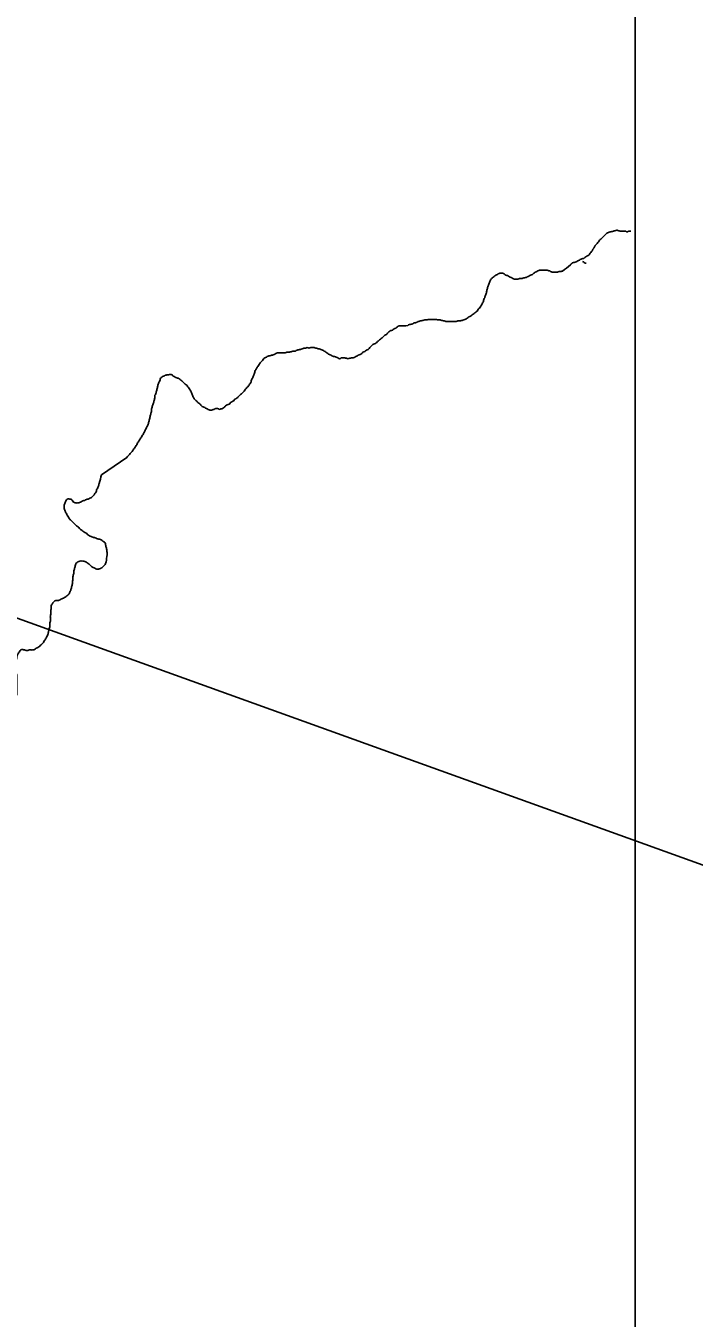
# Model space of a CAD drawing. Extents: x 813775 to 1157140, y 1757555 to 1979907.
# Drawn here: x 1060537 to 1062728, y 1811959 to 1816195 of the extents above; entities that cross this region are included whole.
import ezdxf

# ---------------------------------------------------------------- set-up
doc = ezdxf.new("R2010")
doc.units = 0
doc.layers.add('Level 35', color=7, linetype='Continuous')
doc.layers.add('R_Draft', color=7, linetype='Continuous')

msp = doc.modelspace()

# ---------------------------------------------------------------- linework, layer by layer
at = {"layer": 'Level 35'}
msp.add_lwpolyline([(1060785.1, 1814723.2), (1060868.3, 1814779.8)], dxfattribs=at)
for points in [[(1062296.4, 1815390.6), (1062322.8, 1815411.5), (1062324.9, 1815413.6), (1062325.9, 1815414.7), (1062327, 1815415.7), (1062332.6, 1815418.5), (1062334, 1815418.8), (1062335.4, 1815419.1), (1062338.2, 1815419.9), (1062343.7, 1815422.7), (1062349.3, 1815425.4), (1062354.9, 1815428.2), (1062360.5, 1815431), (1062361.8, 1815431.5), (1062363.3, 1815431.7), (1062364.7, 1815431.9), (1062366.1, 1815432.4), (1062370.2, 1815435.2), (1062375.8, 1815439.4), (1062377.2, 1815440.2), (1062378.6, 1815440.8), (1062380.1, 1815441.4), (1062381.4, 1815442.2), (1062385.6, 1815446.4), (1062389.8, 1815452), (1062394, 1815457.5), (1062395.4, 1815460.3), (1062396, 1815461.7), (1062396.7, 1815463.1), (1062397.7, 1815464.6), (1062398.8, 1815465.9), (1062399.9, 1815467.3), (1062400.9, 1815468.7), (1062401.7, 1815470.1), (1062402.3, 1815471.5), (1062402.9, 1815473), (1062403.7, 1815474.3), (1062404.7, 1815475.4), (1062405.8, 1815476.4), (1062406.9, 1815477.4), (1062407.9, 1815478.5), (1062412.1, 1815484.1), (1062416.3, 1815489.6), (1062420.5, 1815493.8), (1062424.6, 1815498), (1062428.8, 1815502.2), (1062433, 1815506.4), (1062437.2, 1815510.6), (1062441.4, 1815514.7), (1062447, 1815517.5), (1062452.5, 1815518.9), (1062458.1, 1815520.3), (1062463.7, 1815521.7), (1062469.3, 1815523.1), (1062472.1, 1815524), (1062473.5, 1815524.4), (1062474.1, 1815524.5), (1062474.8, 1815524.5), (1062477.6, 1815524), (1062480.4, 1815523.1), (1062483.2, 1815522.3), (1062484.6, 1815522), (1062486, 1815521.7), (1062488.8, 1815521.6), (1062491.6, 1815521.7), (1062497.2, 1815521.7), (1062502.7, 1815521.7), (1062504.2, 1815521.3), (1062505.6, 1815520.3), (1062506.9, 1815519.4), (1062508.3, 1815518.9), (1062509.7, 1815519.4), (1062511.1, 1815520.3), (1062512.5, 1815521.3), (1062513.9, 1815521.7), (1062519.5, 1815521.7), (1062520.6, 1815521.7)], [(1062374, 1815416.2), (1062373.3, 1815416.2), (1062367.7, 1815419), (1062362.2, 1815421.8)], [(1061788.9, 1815212.5), (1061794.5, 1815215.3), (1061800.1, 1815216.7), (1061805.7, 1815218.1), (1061811.3, 1815220.9), (1061816.8, 1815222.3), (1061822.4, 1815225.1), (1061828, 1815226.5), (1061833.6, 1815227.9), (1061839.1, 1815229.2), (1061844.7, 1815230.6), (1061850.3, 1815230.6), (1061855.9, 1815232), (1061861.5, 1815232), (1061867, 1815232), (1061872.6, 1815232), (1061878.2, 1815232), (1061883.8, 1815232), (1061889.4, 1815230.6), (1061894.9, 1815230.6), (1061900.5, 1815229.2), (1061906.1, 1815227.9), (1061911.7, 1815226.5), (1061917.2, 1815225.1), (1061922.8, 1815225.1), (1061928.4, 1815225.1), (1061934, 1815225.1), (1061939.6, 1815225.1), (1061945.1, 1815225.1), (1061950.7, 1815226.5), (1061956.3, 1815227.9), (1061961.9, 1815227.9), (1061967.5, 1815229.2), (1061973, 1815230.6), (1061978.6, 1815233.4), (1061984.2, 1815236.2), (1061989.8, 1815240.4), (1061995.4, 1815243.2), (1062000.9, 1815247.4), (1062006.5, 1815251.6), (1062012.1, 1815255.8), (1062016.3, 1815259.9), (1062020.5, 1815265.5), (1062024.6, 1815269.7), (1062028.8, 1815275.3), (1062031.6, 1815280.9), (1062034.4, 1815286.5), (1062037.2, 1815292), (1062038.6, 1815297.6), (1062041.4, 1815303.2), (1062042.8, 1815308.8), (1062045.6, 1815314.4), (1062047, 1815319.9), (1062048.3, 1815325.5), (1062049.7, 1815331.1), (1062051.1, 1815336.7), (1062052.5, 1815342.3), (1062055.3, 1815347.9), (1062056.7, 1815353.4), (1062059.5, 1815359), (1062062.3, 1815364.6), (1062066.5, 1815368.8), (1062072.1, 1815373), (1062077.6, 1815377.2), (1062083.2, 1815379.9), (1062088.8, 1815382.7), (1062094.4, 1815384.1), (1062100, 1815384.1), (1062105.5, 1815381.3), (1062111.1, 1815377.2), (1062116.7, 1815375.8), (1062122.3, 1815371.6), (1062127.8, 1815370.2), (1062133.4, 1815366), (1062139, 1815364.6), (1062144.6, 1815364.6), (1062150.2, 1815364.6), (1062155.7, 1815366), (1062161.3, 1815366), (1062166.9, 1815367.4), (1062172.5, 1815368.8), (1062178.1, 1815370.2), (1062183.6, 1815373), (1062189.2, 1815375.8), (1062194.8, 1815378.6), (1062200.4, 1815381.3), (1062204.6, 1815385.5), (1062210.1, 1815388.3), (1062215.7, 1815391.1), (1062221.3, 1815393.9), (1062226.9, 1815393.9)], [(1062226.9, 1815393.9), (1062232.4, 1815393.9), (1062238, 1815393.9), (1062243.6, 1815393.9), (1062249.2, 1815392.5), (1062254.8, 1815391.1), (1062260.3, 1815388.3), (1062265.9, 1815386.9), (1062271.5, 1815386.9), (1062277.1, 1815386.9), (1062282.7, 1815388.3), (1062288.2, 1815389.7), (1062292.4, 1815389.7), (1062296.4, 1815390.6)], [(1061788.9, 1815212.5), (1061766.5, 1815211), (1061760.9, 1815211), (1061755.3, 1815208.2), (1061749.7, 1815204), (1061744.2, 1815201.2), (1061738.6, 1815197), (1061733, 1815195.6), (1061727.4, 1815191.5), (1061723.2, 1815187.3), (1061719, 1815183.1), (1061713.5, 1815180.3), (1061709.3, 1815176.1), (1061705.1, 1815171.9), (1061699.5, 1815167.7), (1061693.9, 1815163.5), (1061689.8, 1815159.4), (1061685.6, 1815155.2), (1061680, 1815152.4), (1061674.4, 1815149.6), (1061670.2, 1815145.4), (1061664.7, 1815139.8), (1061659.1, 1815134.2), (1061653.5, 1815131.5), (1061647.9, 1815127.3), (1061642.3, 1815124.5), (1061638.2, 1815120.3), (1061632.6, 1815117.5), (1061627, 1815114.7), (1061621.4, 1815111.9), (1061615.8, 1815109.1), (1061610.3, 1815106.3), (1061604.7, 1815106.3), (1061599.1, 1815104.9), (1061593.5, 1815103.5), (1061587.9, 1815104.9), (1061582.4, 1815106.3), (1061576.8, 1815106.3), (1061571.2, 1815106.3), (1061565.6, 1815103.5), (1061560.1, 1815106.3), (1061554.5, 1815109.1), (1061548.9, 1815110.5), (1061543.3, 1815111.9), (1061537.7, 1815114.7), (1061532.2, 1815117.5), (1061526.6, 1815120.3), (1061521, 1815124.5), (1061515.4, 1815128.7), (1061509.8, 1815131.5), (1061504.3, 1815134.2), (1061498.7, 1815135.6), (1061493.1, 1815137), (1061487.5, 1815138.4), (1061481.9, 1815139.8), (1061476.4, 1815139.8), (1061470.8, 1815139.8), (1061465.2, 1815138.4), (1061459.6, 1815139.8), (1061454.1, 1815138.4), (1061448.5, 1815138.4), (1061442.9, 1815135.6), (1061437.3, 1815134.2), (1061431.7, 1815132.9), (1061426.2, 1815131.5), (1061420.6, 1815128.7), (1061415, 1815128.7), (1061409.4, 1815127.3), (1061403.8, 1815125.9), (1061398.3, 1815124.5), (1061392.7, 1815124.5), (1061387.1, 1815123.1), (1061381.5, 1815123.1), (1061376, 1815123.1), (1061370.4, 1815123.1), (1061364.8, 1815123.1), (1061359.2, 1815121.7), (1061353.6, 1815118.9), (1061348.1, 1815116.1), (1061342.5, 1815114.7), (1061336.9, 1815113.3), (1061331.3, 1815111.9), (1061325.7, 1815109.1), (1061320.2, 1815106.3), (1061314.6, 1815100.8), (1061310.4, 1815095.2), (1061304.8, 1815089.6), (1061302, 1815084), (1061297.8, 1815078.4), (1061293.7, 1815072.8), (1061290.9, 1815067.3)], [(1061290.9, 1815067.3), (1061288.1, 1815061.7), (1061286.7, 1815056.1), (1061283.9, 1815050.5), (1061282.5, 1815044.9), (1061279.7, 1815039.4), (1061276.9, 1815033.8), (1061275.5, 1815028.2), (1061272.7, 1815022.6), (1061268.6, 1815017), (1061264.4, 1815011.5), (1061258.8, 1815005.9), (1061254.6, 1815000.3), (1061250.4, 1814994.7), (1061246.2, 1814990.5), (1061240.7, 1814986.3), (1061236.5, 1814982.2), (1061232.3, 1814978), (1061228.1, 1814973.8), (1061222.5, 1814971), (1061218.3, 1814965.4), (1061212.8, 1814962.6), (1061207.2, 1814958.4), (1061203, 1814954.2), (1061197.4, 1814952.8), (1061191.9, 1814948.7), (1061187.7, 1814944.5), (1061182.1, 1814940.3), (1061176.5, 1814938.9), (1061170.9, 1814937.5), (1061165.4, 1814940.3), (1061159.8, 1814940.3), (1061154.2, 1814937.5), (1061148.6, 1814936.1), (1061143, 1814934.7), (1061137.5, 1814936.1), (1061131.9, 1814938.9), (1061126.3, 1814941.7), (1061120.7, 1814944.5), (1061115.1, 1814947.3), (1061111, 1814951.5), (1061106.8, 1814955.6), (1061101.2, 1814959.8), (1061097, 1814964), (1061091.4, 1814969.6), (1061087.2, 1814975.2), (1061084.5, 1814980.8), (1061081.7, 1814986.3), (1061080.3, 1814991.9), (1061077.5, 1814997.5), (1061074.7, 1815003.1), (1061070.5, 1815008.7), (1061066.3, 1815014.2), (1061062.1, 1815018.4), (1061056.6, 1815022.6), (1061052.4, 1815026.8), (1061048.2, 1815031), (1061042.6, 1815035.2), (1061037, 1815039.4), (1061031.5, 1815040.8), (1061025.9, 1815043.5), (1061020.3, 1815046.3), (1061016.1, 1815050.5), (1061010.5, 1815051.9), (1061005, 1815050.5), (1060999.4, 1815050.5), (1060993.8, 1815049.1), (1060988.2, 1815046.3), (1060982.6, 1815043.5), (1060978.5, 1815039.4), (1060977.1, 1815033.8), (1060974.3, 1815028.2), (1060971.5, 1815022.6), (1060970.1, 1815017), (1060968.7, 1815011.5), (1060967.3, 1815005.9), (1060965.9, 1815000.3), (1060964.5, 1814994.7), (1060963.1, 1814989.1), (1060960.3, 1814983.5), (1060960.3, 1814978), (1060958.9, 1814972.4), (1060957.5, 1814966.8), (1060956.1, 1814961.2), (1060954.8, 1814955.6), (1060952, 1814950.1), (1060950.6, 1814944.5), (1060949.2, 1814938.9), (1060949.2, 1814933.3), (1060947.8, 1814927.7), (1060946.4, 1814922.1)], [(1060946.4, 1814922.1), (1060945, 1814916.6), (1060943.6, 1814911), (1060942.2, 1814905.4), (1060940.8, 1814899.8), (1060939.4, 1814894.2), (1060938, 1814888.7), (1060935.2, 1814883.1), (1060932.4, 1814877.5), (1060929.6, 1814871.9), (1060926.9, 1814866.3), (1060924.1, 1814860.8), (1060921.3, 1814855.2), (1060917.1, 1814849.6), (1060914.3, 1814844), (1060910.1, 1814838.4), (1060907.3, 1814832.8), (1060903.1, 1814827.3), (1060900.4, 1814821.7), (1060896.2, 1814816.1), (1060893.4, 1814810.5), (1060889.2, 1814804.9), (1060885, 1814799.4), (1060880.8, 1814795.2), (1060876.6, 1814789.6), (1060872.5, 1814785.4), (1060868.3, 1814779.8)], [(1060803.7, 1814460.5), (1060803.7, 1814466), (1060802.3, 1814471.6), (1060802.3, 1814477.2), (1060800.9, 1814482.8), (1060799.5, 1814488.4), (1060798.1, 1814493.9), (1060796.7, 1814499.5), (1060792.5, 1814503.7), (1060787, 1814507.9), (1060781.4, 1814510.7), (1060775.8, 1814512.1), (1060770.2, 1814513.5), (1060764.6, 1814516.3), (1060759.1, 1814517.7), (1060753.5, 1814519.1), (1060747.9, 1814521.9), (1060742.3, 1814524.6), (1060738.1, 1814528.8), (1060732.6, 1814533), (1060727, 1814535.8), (1060721.4, 1814540), (1060715.8, 1814544.2), (1060710.2, 1814549.8), (1060706.1, 1814554), (1060700.5, 1814558.1), (1060694.9, 1814563.7), (1060689.3, 1814569.3), (1060683.7, 1814574.9), (1060679.6, 1814579.1), (1060676.8, 1814584.6), (1060672.6, 1814590.2), (1060669.8, 1814595.8), (1060667, 1814601.4), (1060664.2, 1814607), (1060662.8, 1814612.6), (1060662.8, 1814618.1), (1060662.8, 1814623.7), (1060664.2, 1814629.3), (1060667, 1814634.9), (1060669.8, 1814640.5), (1060675.4, 1814644.6), (1060681, 1814643.3), (1060686.5, 1814641.9), (1060690.7, 1814636.3), (1060696.3, 1814632.1), (1060701.9, 1814630.7), (1060707.5, 1814630.7), (1060713, 1814632.1), (1060718.6, 1814634.9), (1060724.2, 1814637.7), (1060729.8, 1814639.1), (1060735.3, 1814641.9), (1060740.9, 1814643.3), (1060746.5, 1814646), (1060752.1, 1814648.8), (1060756.3, 1814653), (1060760.5, 1814657.2), (1060763.2, 1814661.4), (1060767.4, 1814667), (1060768.8, 1814672.6), (1060771.6, 1814678.1), (1060774.4, 1814683.7), (1060775.8, 1814689.3), (1060777.2, 1814694.9), (1060785.1, 1814723.2)], [(1060605.9, 1814193.4), (1060608.7, 1814199), (1060610.1, 1814204.5), (1060611.5, 1814210.1), (1060612.9, 1814215.7), (1060614.3, 1814221.3), (1060615.7, 1814226.9), (1060615.7, 1814232.4), (1060615.7, 1814238), (1060617.1, 1814243.6), (1060617.1, 1814249.2), (1060617.1, 1814254.8), (1060617.1, 1814260.3), (1060618.5, 1814265.9), (1060618.5, 1814271.5), (1060618.5, 1814277.1), (1060619.9, 1814282.7), (1060619.9, 1814288.3), (1060619.9, 1814293.8), (1060622.7, 1814299.4), (1060625.4, 1814303.6), (1060629.6, 1814307.8), (1060635.2, 1814310.6), (1060640.8, 1814310.6), (1060646.4, 1814312), (1060651.9, 1814314.8), (1060657.5, 1814317.6), (1060663.1, 1814320.4), (1060668.7, 1814324.5), (1060674.3, 1814328.7), (1060678.4, 1814332.9), (1060681.2, 1814338.5), (1060684, 1814344.1), (1060685.4, 1814349.7), (1060686.8, 1814355.2), (1060688.2, 1814360.8), (1060689.6, 1814366.4), (1060689.6, 1814372), (1060691, 1814377.6), (1060691, 1814383.1), (1060691, 1814388.7), (1060692.4, 1814394.3), (1060693.8, 1814399.9), (1060693.8, 1814405.5), (1060695.2, 1814411.1), (1060696.6, 1814416.6), (1060698, 1814422.2), (1060699.4, 1814427.8), (1060702.2, 1814433.4), (1060707.7, 1814437.6), (1060713.3, 1814440.4), (1060718.9, 1814440.4), (1060724.5, 1814440.4), (1060730, 1814439), (1060735.6, 1814436.2), (1060741.2, 1814432), (1060746.8, 1814427.8), (1060752.4, 1814422.2), (1060757.9, 1814419.4), (1060763.5, 1814416.6), (1060769.1, 1814413.8), (1060774.7, 1814413.8), (1060780.3, 1814415.2), (1060785.8, 1814418), (1060790, 1814422.2), (1060794.2, 1814426.4), (1060798.4, 1814432), (1060799.8, 1814437.6), (1060803.7, 1814460.5)], [(1060384.2, 1813759.4), (1060382.8, 1813765), (1060381.4, 1813770.6), (1060381.4, 1813776.2), (1060381.4, 1813781.7), (1060382.8, 1813787.3), (1060384.2, 1813792.9), (1060385.6, 1813798.5), (1060387, 1813804.1), (1060388.3, 1813809.6), (1060391.1, 1813815.2), (1060395.3, 1813820.8), (1060399.5, 1813825), (1060403.7, 1813829.2), (1060406.5, 1813834.8), (1060410.7, 1813840.3), (1060413.5, 1813845.9), (1060417.6, 1813851.5), (1060420.4, 1813857.1), (1060423.2, 1813862.7), (1060426, 1813868.2), (1060427.4, 1813873.8), (1060428.8, 1813879.4), (1060430.2, 1813885), (1060431.6, 1813890.6), (1060433, 1813896.2), (1060434.4, 1813901.7), (1060435.8, 1813907.3), (1060437.2, 1813912.9), (1060440, 1813918.5), (1060442.7, 1813924.1), (1060444.1, 1813929.6), (1060446.9, 1813935.2), (1060449.7, 1813940.8), (1060455.3, 1813945), (1060460.9, 1813949.2), (1060466.5, 1813953.4), (1060472, 1813956.2), (1060477.6, 1813958.9), (1060483.2, 1813963.1), (1060488.8, 1813965.9), (1060492.9, 1813970.1), (1060495.7, 1813975.7), (1060499.9, 1813981.3), (1060501.3, 1813986.9), (1060504.1, 1813992.4), (1060505.5, 1813998), (1060506.9, 1814003.6), (1060506.9, 1814009.2), (1060506.9, 1814014.8), (1060506.9, 1814020.3), (1060506.9, 1814025.9), (1060506.9, 1814031.5), (1060506.9, 1814037.1), (1060506.9, 1814044.1), (1060506.9, 1814049.6), (1060506.9, 1814055.2), (1060506.9, 1814060.8), (1060506.9, 1814066.4), (1060505.5, 1814072), (1060505.5, 1814077.6), (1060505.5, 1814083.1), (1060505.5, 1814088.7), (1060505.5, 1814094.3), (1060505.5, 1814099.9), (1060505.5, 1814105.5), (1060505.5, 1814111), (1060505.5, 1814116.6), (1060506.9, 1814122.2), (1060506.9, 1814127.8), (1060509.7, 1814133.4), (1060512.5, 1814139), (1060516.7, 1814144.5), (1060520.8, 1814148.7), (1060526.4, 1814150.1), (1060532, 1814148.7), (1060537.6, 1814147.3), (1060543.2, 1814147.3), (1060548.7, 1814148.7), (1060554.3, 1814148.7), (1060559.9, 1814148.7), (1060565.5, 1814150.1), (1060571.1, 1814154.3), (1060576.6, 1814157.1), (1060582.2, 1814161.3), (1060587.8, 1814166.9), (1060592, 1814171), (1060596.2, 1814176.6), (1060600.3, 1814182.2), (1060603.1, 1814187.8), (1060605.9, 1814193.4)]]:
    msp.add_spline(points, degree=3, dxfattribs=at)
at = {"layer": 'R_Draft'}
msp.add_line((1092628.5, 1802699.3), (1002075.8, 1835270.8), dxfattribs=at)
msp.add_lwpolyline([(912532, 1880709.1), (1062535.4, 1880709.1), (1062535.4, 1798154.8), (912532, 1798154.8)], close=True, dxfattribs=at)

doc.saveas('drawing.dxf')
